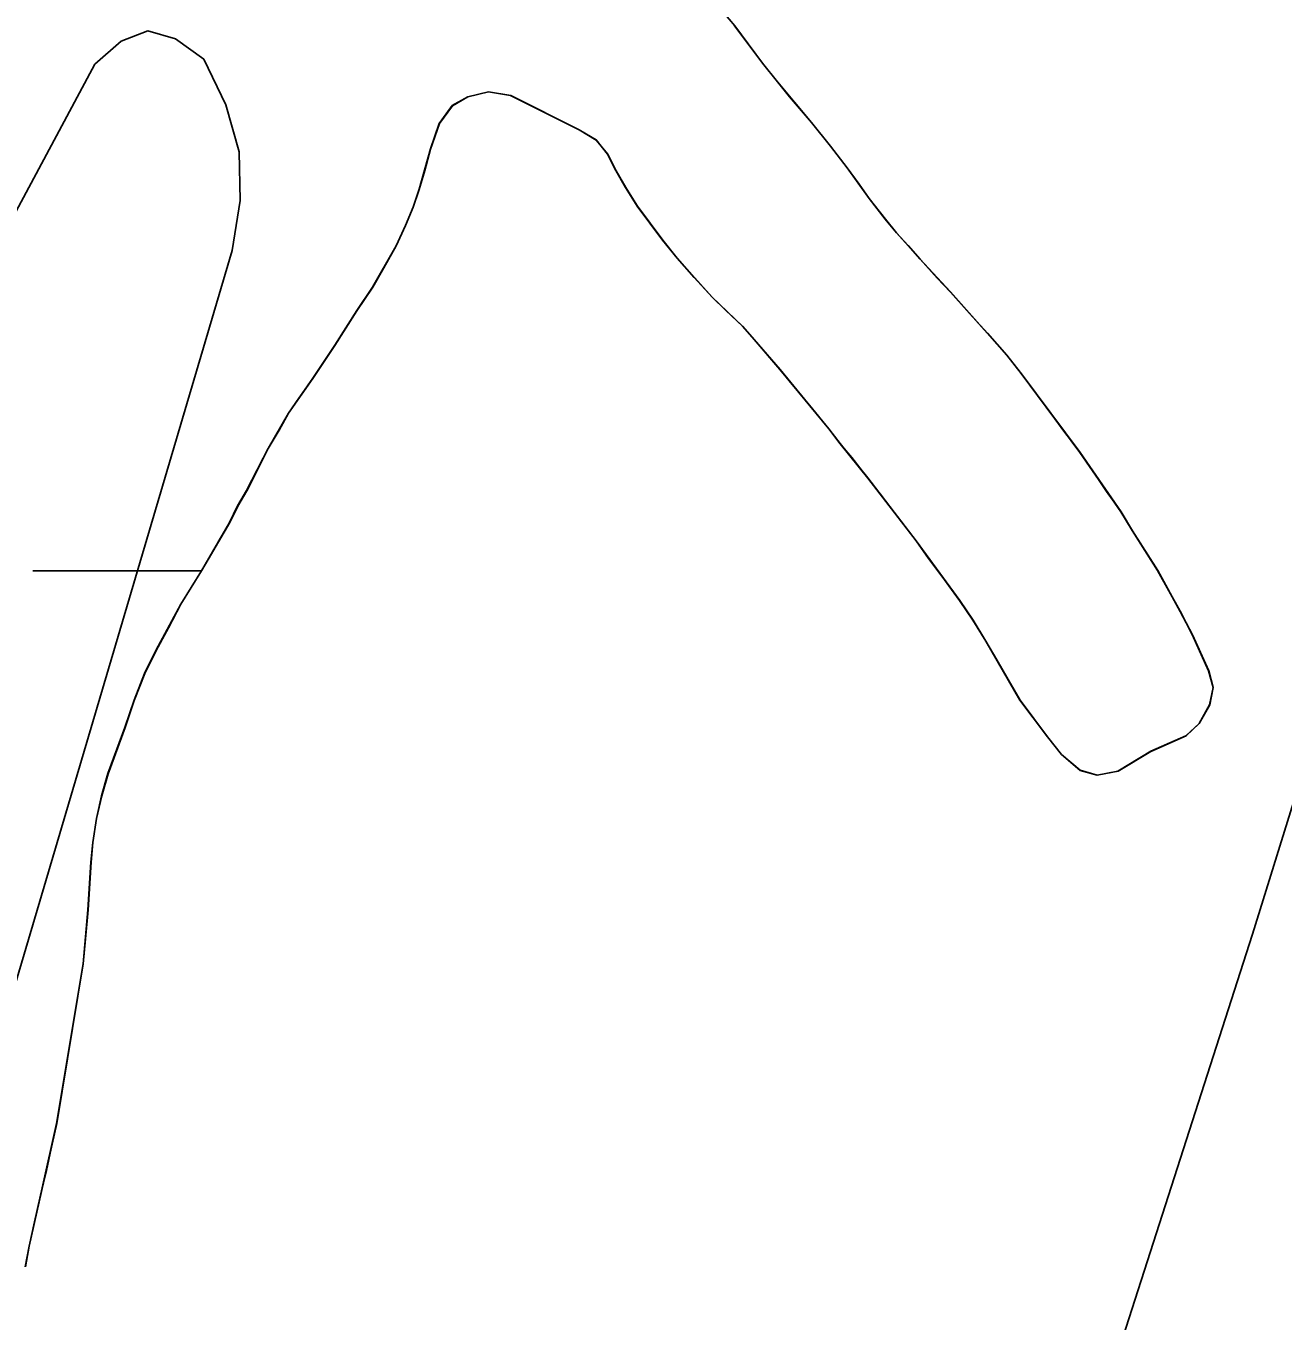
# Model space of a CAD drawing. Extents: x 3297716 to 3335574, y 688621 to 713991.
# Drawn here: x 3320778.2 to 3320999.9, y 697613.5 to 697842 of the extents above; entities that cross this region are included whole.
import ezdxf

# ---------------------------------------------------------------- set-up
doc = ezdxf.new("R2010")
doc.units = 0
for name, color, linetype in [('V-RIVR-EDGE', 7, 'Continuous'), ('V-SITE-VEGE', 7, 'Continuous'), ('V-TOPO-MAJR', 7, 'Continuous'), ('V-TOPO-SHOR', 7, 'Continuous'), ('V-WETL-SWMP', 7, 'Continuous')]:
    doc.layers.add(name, color=color, linetype=linetype)

msp = doc.modelspace()

# ---------------------------------------------------------------- linework, layer by layer
at = {"layer": 'V-RIVR-EDGE'}
msp.add_spline([(3321618.45, 701061.3), (3321639.17, 701040.92), (3321661.92, 701020.55), (3321674.32, 701007.67), (3321694.16, 700986.07), (3321717.72, 700957.41), (3321720.61, 700953.26), (3321724.75, 700950.76), (3321726.82, 700949.51), (3321730.12, 700946.19), (3321742.93, 700927.09), (3321753.65, 700905.93), (3321756.11, 700893.9), (3321759.81, 700884.36), (3321768.06, 700867.34), (3321776.73, 700853.23), (3321786.64, 700837.46), (3321794.49, 700827.9), (3321804.41, 700817.1), (3321812.69, 700810.04), (3321821.8, 700809.18), (3321830.09, 700806.68), (3321833.39, 700803.77), (3321835.87, 700798.79), (3321840.83, 700792.97), (3321849.52, 700787.56), (3321852, 700783.83), (3321866.46, 700765.14), (3321875.54, 700751.02), (3321880.08, 700741.06), (3321885.01, 700725.72), (3321889.55, 700717), (3321895.75, 700710.35), (3321901.94, 700699.15), (3321908.12, 700684.63), (3321912.22, 700664.31), (3321919.16, 700623.67), (3321922, 700598.79), (3321922.33, 700564.8), (3321921.8, 700517.55), (3321919.28, 700502.22), (3321912.99, 700476.13), (3321905.84, 700433.04), (3321899.49, 700379.59), (3321893.61, 700348.1), (3321887.31, 700316.2), (3321880.2, 700288.86), (3321874.74, 700259.03), (3321869.25, 700218.84), (3321863.73, 700164.56), (3321860.77, 700141.35), (3321859.51, 700133.9), (3321857.38, 700109.86), (3321857.72, 700080.85), (3321854.3, 700038.58), (3321847.95, 699987.61), (3321847.83, 699937.46), (3321848.6, 699913.83), (3321849.33, 699873.21), (3321853.78, 699830.51), (3321854.96, 699803.15), (3321853.26, 699786.99), (3321851.54, 699762.54), (3321847.36, 699747.63), (3321844.45, 699743.9), (3321843.17, 699728.57), (3321839.41, 699718.22), (3321831.1, 699708.71), (3321827.36, 699705.81), (3321826.94, 699701.67), (3321826.9, 699687.16), (3321823.15, 699678.88), (3321813.6, 699670.62), (3321798.66, 699664.44), (3321785.76, 699644.16), (3321779.93, 699632.57), (3321773.21, 699598.6), (3321768.1, 699540.58), (3321765.15, 699519.86), (3321762.59, 699492.93), (3321757.53, 699458.54), (3321751.27, 699439.49), (3321741.26, 699415.47), (3321732.08, 699391.04), (3321722.08, 699368.27), (3321716.24, 699354.61), (3321712.46, 699334.72), (3321711.17, 699313.17), (3321708.16, 699269.24), (3321710.2, 699258.88), (3321713.08, 699250.99), (3321718.86, 699240.62), (3321727.54, 699231.89), (3321733.75, 699226.9), (3321735.8, 699219.85), (3321729.5, 699186.29), (3321720.32, 699159.37), (3321709.07, 699134.53), (3321700.31, 699115.49), (3321685.36, 699100.6), (3321679.12, 699094.4), (3321674.96, 699087.37), (3321674.54, 699083.64), (3321670.34, 699063.75), (3321660.32, 699031.86), (3321651.17, 699018.62), (3321638.28, 699002.49), (3321632.02, 698987.58), (3321625.76, 698968.12), (3321619.46, 698936.22), (3321615.66, 698908.04), (3321607.29, 698875.32), (3321593.49, 698825.61), (3321583.49, 698805.33), (3321580.14, 698792.07), (3321580.11, 698777.57), (3321580.08, 698768.03), (3321572.16, 698748.16), (3321567.94, 698717.91), (3321559.1, 698663.64), (3321555.74, 698647.06), (3321554.07, 698638.36), (3321550.73, 698631.74), (3321551.53, 698617.65), (3321548.59, 698601.9), (3321548.13, 698586.15), (3321543.97, 698577.46), (3321538.14, 698566.28), (3321534.37, 698551.37), (3321535.17, 698541.42), (3321533.49, 698532.72), (3321521.4, 698502.08), (3321503.45, 698451.14), (3321490.53, 698421.75), (3321481.38, 698409.33), (3321476.81, 698403.96), (3321474.3, 698395.26), (3321466.79, 698374.55), (3321458.45, 698355.09), (3321454.28, 698343.91), (3321453.02, 698339.36), (3321455.92, 698336.45), (3321456.74, 698333.13), (3321454.65, 698329.4), (3321448.83, 698321.96), (3321440.11, 698313.69), (3321430.98, 698308.32), (3321420.6, 698301.3), (3321418.1, 698296.34), (3321412.68, 698284.33), (3321407.28, 698277.71), (3321395.61, 698252.46), (3321375.16, 698198.21), (3321359.31, 698158.46), (3321345.97, 698126.16), (3321337.19, 698093.85), (3321334.25, 698078.94), (3321334.23, 698070.24), (3321336.69, 698059.45), (3321328.74, 698032.12), (3321314.56, 697996.09), (3321306.62, 697968.76), (3321301.21, 697958.41), (3321293.31, 697951.38), (3321284.15, 697933.99), (3321274.57, 697915.37), (3321271.23, 697904.6), (3321272.45, 697893.82), (3321272.42, 697881.8), (3321266.57, 697862.33), (3321256.95, 697828.37), (3321254.44, 697817.6), (3321249.85, 697808.08), (3321241.51, 697787.79), (3321233.61, 697774.54), (3321226.53, 697762.13), (3321220.27, 697745.56), (3321216.1, 697733.97), (3321215.67, 697727.34), (3321217.73, 697725.67), (3321219.8, 697723.6), (3321219.37, 697718.62), (3321208.12, 697691.71), (3321197.7, 697668.11), (3321194.79, 697666.04), (3321191.06, 697666.05), (3321191.45, 697656.52), (3321188.95, 697651.55), (3321185.63, 697649.07), (3321180.24, 697647.84), (3321181.04, 697635.82), (3321179.37, 697630.85), (3321174.8, 697625.89), (3321172.29, 697619.26), (3321170.2, 697612.22), (3321164.33, 697585.71), (3321162.65, 697577.01), (3321158.92, 697575.78), (3321154.35, 697570.81), (3321148.51, 697557.56), (3321144.77, 697550.53), (3321143.91, 697539.34), (3321140.58, 697535.62), (3321134.77, 697529.41), (3321132.68, 697525.27), (3321128.5, 697509.53), (3321122.64, 697486.75), (3321103.06, 697447.42), (3321100.98, 697441.63), (3321100.95, 697432.92), (3321091.79, 697415.12), (3321084.3, 697404.36), (3321071.4, 697382.01), (3321064.34, 697376.64), (3321056.87, 697372.93), (3321048.14, 697363.42), (3321041.07, 697351), (3321031.9, 697332.37), (3321023.56, 697312.08), (3321015.63, 697288.06), (3321006.43, 697254.51), (3320994.76, 697229.67), (3320983.51, 697207.32), (3320979.36, 697203.6), (3320975.6, 697193.66), (3320968.09, 697172.54), (3320962.64, 697145.61), (3320955.95, 697122.42), (3320943.84, 697086.8), (3320940.48, 697069.4), (3320936.31, 697061.12), (3320926.34, 697048.71), (3320920.93, 697043.34), (3320909.64, 697002.33), (3320899.61, 696969.2), (3320887.51, 696935.24), (3320880.84, 696920.33), (3320879.58, 696912.46), (3320883.28, 696900.43), (3320882.85, 696894.63), (3320876.18, 696878.07), (3320871.56, 696854.04), (3320866.95, 696835.81), (3320859.86, 696815.94), (3320857.35, 696806.82), (3320853.17, 696794.4), (3320849.83, 696784.46), (3320847.3, 696766.64), (3320843.13, 696755.46), (3320836.06, 696746.78), (3320830.23, 696736.43), (3320825.62, 696714.06), (3320819.78, 696699.98), (3320814.39, 696700.82), (3320813.53, 696688.39), (3320798.51, 696648.22), (3320788.51, 696625.45), (3320782.7, 696621.73), (3320776.44, 696606.83), (3320773.11, 696599.38), (3320766.05, 696592.76), (3320752.32, 696573.31), (3320739.41, 696550.14), (3320720.25, 696512.05), (3320700.68, 696473.55), (3320668.58, 696401.51), (3320646.49, 696351.83), (3320619.82, 696291.38), (3320606.9, 696264.05), (3320587.72, 696216.85), (3320576.88, 696191.59), (3320559.79, 696152.26), (3320552.68, 696128.24), (3320546.41, 696106.29), (3320536.39, 696076.47), (3320526.77, 696040.43), (3320506.73, 695984.11), (3320462.47, 695850.34), (3320450.34, 695806.02), (3320441.99, 695784.08), (3320420.24, 695702.06), (3320413.95, 695672.23), (3320409.31, 695639.92), (3320408.02, 695624.17), (3320406.74, 695608.42), (3320408.37, 695594.32), (3320410.83, 695583.96), (3320416.18, 695571.92), (3320421.98, 695567.35), (3320430.26, 695563.18), (3320436.88, 695558.19), (3320439.76, 695552.38), (3320445.95, 695539.93), (3320448.82, 695529.15), (3320449.62, 695514.64), (3320448.35, 695507.18), (3320445.85, 695499.32), (3320439.61, 695490.63), (3320432.95, 695478.62), (3320425.04, 695464.14), (3320423.36, 695454.61), (3320416.68, 695438.87), (3320407.94, 695423.56), (3320400.05, 695416.95), (3320392.16, 695411.99), (3320377.64, 695405.4), (3320369.77, 695408.32), (3320357.76, 695410.42), (3320346.57, 695411.28), (3320320.43, 695400.15), (3320298.01, 695386.53), (3320249, 695343.13), (3320201.63, 695295.58), (3320188.34, 695286.49), (3320177.97, 695282.37), (3320168.43, 695279.5), (3320163.44, 695274.95), (3320158.02, 695258.8), (3320150.48, 695228.14), (3320140.07, 695207.45), (3320125.48, 695174.32), (3320115.05, 695149.48), (3320110.04, 695134.99), (3320108.37, 695129.6), (3320108.36, 695125.87), (3320112.48, 695115.91), (3320113.71, 695108.45), (3320113.28, 695102.65), (3320106.62, 695091.47), (3320104.12, 695086.92), (3320100.38, 695081.54), (3320098.3, 695077.82), (3320098.29, 695074.91), (3320104.89, 695063.71), (3320105.7, 695055.41), (3320108.15, 695041.32), (3320112.69, 695030.11), (3320122.19, 695016.41), (3320128.39, 695010.18), (3320133.76, 695004.36), (3320135.82, 694999.39), (3320135.81, 694993.17), (3320132.46, 694981.16), (3320110.39, 694941.42), (3320095, 694917.83), (3320080.04, 694902.95), (3320068.41, 694893.44), (3320055.95, 694881.45), (3320033.07, 694848.77), (3319991.89, 694787.94), (3319966.93, 694752.36), (3319939.88, 694710.15), (3319919.91, 694678.69), (3319900.35, 694647.24), (3319884.95, 694618.27), (3319831.21, 694511.88), (3319802.89, 694453.92), (3319782.47, 694411.28), (3319716.3, 694301.19), (3319680.91, 694240.35), (3319651.35, 694187.37), (3319580.16, 694059.05), (3319556.78, 694017.46)], degree=3, dxfattribs=at)
at = {"layer": 'V-SITE-VEGE'}
for points in [[(3320901.23, 697844.4), (3320903.2, 697842.03), (3320908.11, 697835.46), (3320910.75, 697832.14), (3320916.74, 697825.01), (3320920.11, 697820.82), (3320923.04, 697817), (3320926.92, 697811.59), (3320929.78, 697807.91), (3320931.75, 697805.53), (3320935.92, 697800.85), (3320941.26, 697795.08), (3320951.21, 697783.91), (3320953.77, 697780.67), (3320964.1, 697766.74), (3320971.35, 697756.28), (3320973.33, 697752.95), (3320977.81, 697745.95), (3320981.78, 697738.73), (3320983.91, 697734.61), (3320986.79, 697728.25), (3320987.6, 697725.28), (3320986.98, 697722.23), (3320985.11, 697718.95), (3320982.81, 697716.76), (3320976.59, 697714.03), (3320970.81, 697710.51), (3320967.12, 697709.83), (3320964.14, 697710.68), (3320960.85, 697713.48), (3320958.37, 697716.58), (3320953.53, 697723.07), (3320947.51, 697733.47)], [(3320947.51, 697733.47), (3320945.23, 697737.16), (3320942.89, 697740.62), (3320935.2, 697751.16), (3320926.7, 697762.26), (3320921.8, 697768.32), (3320919.82, 697770.92), (3320911.19, 697781.38), (3320906.65, 697786.71), (3320904.6, 697789.01), (3320899.2, 697794.2), (3320893.05, 697801.04), (3320890.49, 697804.21), (3320886.02, 697810.2), (3320883.97, 697813.53), (3320882.28, 697816.49), (3320880.81, 697819.38), (3320878.76, 697821.9), (3320875.77, 697823.69), (3320863.69, 697829.77), (3320859.77, 697830.4), (3320856.15, 697829.5), (3320853.4, 697827.96), (3320851.1, 697824.82), (3320849.54, 697820.31), (3320847.56, 697813.19), (3320846.5, 697810.06), (3320845.14, 697806.79), (3320843.5, 697803.22), (3320839.35, 697795.94), (3320836.55, 697791.78), (3320832.68, 697785.67), (3320828.8, 697779.83), (3320824.49, 697773.71), (3320820.91, 697767.45), (3320817.12, 697760.02), (3320815.54, 697757.32), (3320814.12, 697754.41), (3320809.17, 697745.89), (3320805.52, 697739.99), (3320801.15, 697731.83), (3320799.15, 697727.76), (3320797.3, 697723.03), (3320795.67, 697718.23), (3320792.68, 697710.08), (3320791.55, 697706.16), (3320790.63, 697702.17), (3320790.01, 697697.95), (3320789.67, 697694.47), (3320789.15, 697686.05), (3320788.28, 697676.55), (3320783.62, 697648.37), (3320778.78, 697626.72), (3320778.08, 697623.09)]]:
    msp.add_lwpolyline(points, dxfattribs=at)
at = {"layer": 'V-TOPO-MAJR'}
for points in [[(3320678, 696994.03), (3320747.81, 697110.76), (3320785.76, 697177.47), (3320821.72, 697245.19), (3320854.7, 697314.4), (3320885.69, 697384.62), (3320931.38, 697494.57), (3320937.82, 697510.64), (3320944, 697526.82), (3320949.77, 697543.14), (3320955.27, 697559.56), (3320994.52, 697681.75), (3321018.65, 697759.57), (3321041.73, 697837.69), (3321063.24, 697916.25)], [(3320694.67, 697656.53), (3320790.33, 697835.27), (3320794.97, 697839.32), (3320799.7, 697841.18), (3320804.58, 697839.76), (3320809.57, 697836.15), (3320813.43, 697828.1), (3320815.8, 697819.83), (3320815.94, 697811.23), (3320814.58, 697802.4), (3320769.84, 697651.19)]]:
    msp.add_lwpolyline(points, dxfattribs=at)
at = {"layer": 'V-TOPO-SHOR'}
for points in [[(3320901.23, 697844.4), (3320903.2, 697842.03), (3320905.33, 697839.14), (3320908.11, 697835.46), (3320910.75, 697832.14), (3320912.87, 697829.55), (3320916.74, 697825.01), (3320920.11, 697820.82), (3320923.04, 697817), (3320925.17, 697814.11), (3320926.92, 697811.59), (3320929.78, 697807.91), (3320931.75, 697805.53), (3320933.8, 697803.3), (3320935.92, 697800.85), (3320938.92, 697797.53), (3320941.26, 697795.08), (3320944.62, 697791.26), (3320947.77, 697787.81), (3320951.21, 697783.91), (3320953.77, 697780.67), (3320956.48, 697776.99), (3320959.26, 697773.31), (3320961.09, 697770.78), (3320964.1, 697766.74), (3320966.66, 697763.06), (3320968.79, 697759.89), (3320971.35, 697756.28), (3320973.33, 697752.96), (3320975.17, 697750.07), (3320977.81, 697745.95), (3320979.28, 697743.21), (3320981.78, 697738.73), (3320983.91, 697734.61), (3320985.53, 697730.99), (3320986.79, 697728.25), (3320987.6, 697725.28), (3320986.98, 697722.23), (3320985.11, 697718.95), (3320982.81, 697716.76), (3320979.55, 697715.36), (3320976.59, 697714.03), (3320973.77, 697712.34), (3320970.81, 697710.51), (3320967.12, 697709.83), (3320964.14, 697710.68), (3320960.85, 697713.48), (3320958.37, 697716.58), (3320955.95, 697719.83), (3320953.53, 697723.08), (3320951.4, 697726.69), (3320949.42, 697730.15), (3320947.51, 697733.47), (3320945.23, 697737.16), (3320942.89, 697740.62), (3320940.18, 697744.3), (3320937.39, 697748.05), (3320935.2, 697751.16), (3320932.27, 697754.98), (3320928.82, 697759.45), (3320926.7, 697762.26), (3320923.85, 697765.87), (3320921.8, 697768.32), (3320919.82, 697770.92), (3320916.38, 697775.1), (3320913.31, 697778.78), (3320911.19, 697781.37), (3320908.77, 697784.19), (3320906.65, 697786.71), (3320904.6, 697789.01), (3320901.54, 697791.89), (3320899.2, 697794.2), (3320896.05, 697797.66), (3320893.05, 697801.04), (3320890.49, 697804.21), (3320888.3, 697807.18), (3320886.02, 697810.2), (3320883.97, 697813.53), (3320882.28, 697816.49), (3320880.81, 697819.38), (3320878.76, 697821.9), (3320875.77, 697823.69), (3320863.69, 697829.77), (3320859.77, 697830.4), (3320856.15, 697829.5), (3320853.4, 697827.96), (3320851.1, 697824.82), (3320849.54, 697820.31), (3320848.55, 697816.53), (3320847.56, 697813.19), (3320846.5, 697810.06), (3320845.14, 697806.79), (3320843.5, 697803.22), (3320841.28, 697799.36), (3320839.35, 697795.94)], [(3320839.35, 697795.94), (3320836.55, 697791.78), (3320832.68, 697785.67), (3320830.95, 697783.11), (3320828.8, 697779.83), (3320826.29, 697776.33), (3320824.49, 697773.71), (3320822.85, 697770.72), (3320820.91, 697767.45), (3320819.2, 697764.17), (3320817.12, 697760.02), (3320815.54, 697757.32), (3320814.12, 697754.41), (3320812.47, 697751.57), (3320810.89, 697748.88), (3320809.17, 697745.89), (3320805.52, 697739.99), (3320803.3, 697735.84), (3320801.15, 697731.83), (3320799.15, 697727.76), (3320797.3, 697723.03), (3320795.67, 697718.23), (3320794.1, 697713.94), (3320792.68, 697710.08), (3320791.55, 697706.16), (3320790.63, 697702.17), (3320790.01, 697697.95), (3320789.67, 697694.47), (3320789.35, 697689.32), (3320789.15, 697686.05), (3320788.68, 697680.97), (3320788.28, 697676.55), (3320783.62, 697648.37), (3320782.64, 697643.94), (3320781.8, 697640.09), (3320780.74, 697635.73), (3320779.69, 697631.01), (3320778.78, 697626.72), (3320778.08, 697623.09)]]:
    msp.add_lwpolyline(points, dxfattribs=at)
at = {"layer": 'V-WETL-SWMP'}
for p, q in [((3320903.18, 697842.04), (3320908.08, 697835.47)), ((3320908.08, 697835.47), (3320910.72, 697832.15)), ((3320910.72, 697832.15), (3320916.72, 697825.02)), ((3320856.12, 697829.51), (3320853.38, 697827.97)), ((3320859.74, 697830.41), (3320856.12, 697829.51)), ((3320863.66, 697829.78), (3320859.74, 697830.41)), ((3320875.75, 697823.7), (3320863.66, 697829.78)), ((3320853.38, 697827.97), (3320851.08, 697824.83)), ((3320916.72, 697825.02), (3320920.08, 697820.83)), ((3320851.08, 697824.83), (3320849.52, 697820.32)), ((3320878.73, 697821.91), (3320875.75, 697823.7)), ((3320880.78, 697819.39), (3320878.73, 697821.91)), ((3320920.08, 697820.83), (3320923.01, 697817.01)), ((3320849.52, 697820.32), (3320847.54, 697813.2)), ((3320882.25, 697816.5), (3320880.78, 697819.39)), ((3320883.94, 697813.54), (3320882.25, 697816.5)), ((3320923.01, 697817.01), (3320926.9, 697811.6)), ((3320886, 697810.22), (3320883.94, 697813.54)), ((3320847.54, 697813.2), (3320846.47, 697810.07)), ((3320926.9, 697811.6), (3320929.75, 697807.92)), ((3320846.47, 697810.07), (3320845.12, 697806.8)), ((3320890.47, 697804.23), (3320886, 697810.22)), ((3320845.12, 697806.8), (3320843.47, 697803.23)), ((3320929.75, 697807.92), (3320931.73, 697805.54)), ((3320931.73, 697805.54), (3320935.9, 697800.86)), ((3320843.47, 697803.23), (3320839.32, 697795.95)), ((3320893.03, 697801.05), (3320890.47, 697804.23)), ((3320899.17, 697794.21), (3320893.03, 697801.05)), ((3320935.9, 697800.86), (3320941.23, 697795.09)), ((3320839.32, 697795.95), (3320836.52, 697791.8)), ((3320904.57, 697789.03), (3320899.17, 697794.21)), ((3320941.23, 697795.09), (3320951.18, 697783.92)), ((3320836.52, 697791.8), (3320832.65, 697785.68)), ((3320906.62, 697786.72), (3320904.57, 697789.03)), ((3320911.16, 697781.39), (3320906.62, 697786.72)), ((3320832.65, 697785.68), (3320828.77, 697779.85)), ((3320951.18, 697783.92), (3320953.74, 697780.68)), ((3320828.77, 697779.85), (3320824.47, 697773.72)), ((3320919.79, 697770.93), (3320911.16, 697781.39)), ((3320953.74, 697780.68), (3320964.07, 697766.75)), ((3320824.47, 697773.72), (3320820.89, 697767.46)), ((3320921.77, 697768.33), (3320919.79, 697770.93)), ((3320926.67, 697762.28), (3320921.77, 697768.33)), ((3320820.89, 697767.46), (3320817.1, 697760.03)), ((3320964.07, 697766.75), (3320971.32, 697756.29)), ((3320935.17, 697751.17), (3320926.67, 697762.28)), ((3320817.1, 697760.03), (3320815.52, 697757.34)), ((3320815.52, 697757.34), (3320814.09, 697754.43)), ((3320814.09, 697754.43), (3320809.15, 697745.9)), ((3320971.32, 697756.29), (3320973.31, 697752.97)), ((3320973.31, 697752.97), (3320977.78, 697745.97)), ((3320942.86, 697740.63), (3320935.17, 697751.17)), ((3320779.42, 697745.86), (3320809.14, 697745.89)), ((3320809.15, 697745.9), (3320805.49, 697740)), ((3320977.78, 697745.97), (3320981.75, 697738.74)), ((3320945.2, 697737.17), (3320942.86, 697740.63)), ((3320805.49, 697740), (3320801.12, 697731.85)), ((3320981.75, 697738.74), (3320983.88, 697734.62)), ((3320947.48, 697733.49), (3320945.2, 697737.17)), ((3320953.5, 697723.09), (3320947.48, 697733.49)), ((3320983.88, 697734.62), (3320986.76, 697728.26)), ((3320801.12, 697731.85), (3320799.12, 697727.77)), ((3320799.12, 697727.77), (3320797.27, 697723.04)), ((3320986.76, 697728.26), (3320987.58, 697725.29)), ((3320987.58, 697725.29), (3320986.95, 697722.24)), ((3320797.27, 697723.04), (3320795.64, 697718.24)), ((3320958.34, 697716.59), (3320953.5, 697723.09)), ((3320986.95, 697722.24), (3320985.08, 697718.96)), ((3320795.64, 697718.24), (3320792.65, 697710.1)), ((3320985.08, 697718.96), (3320982.78, 697716.77)), ((3320960.83, 697713.49), (3320958.34, 697716.59)), ((3320982.78, 697716.77), (3320976.56, 697714.04)), ((3320964.11, 697710.69), (3320960.83, 697713.49)), ((3320976.56, 697714.04), (3320970.78, 697710.52)), ((3320967.09, 697709.84), (3320964.11, 697710.69)), ((3320792.65, 697710.1), (3320791.52, 697706.17)), ((3320970.78, 697710.52), (3320967.09, 697709.84)), ((3320791.52, 697706.17), (3320790.61, 697702.18)), ((3320790.61, 697702.18), (3320789.98, 697697.97)), ((3320789.98, 697697.97), (3320789.65, 697694.48)), ((3320789.65, 697694.48), (3320789.13, 697686.06)), ((3320789.13, 697686.06), (3320788.25, 697676.56)), ((3320788.25, 697676.56), (3320783.6, 697648.38)), ((3320783.6, 697648.38), (3320778.75, 697626.73)), ((3320778.75, 697626.73), (3320778.05, 697623.1))]:
    msp.add_line(p, q, dxfattribs=at)

doc.saveas('drawing.dxf')
